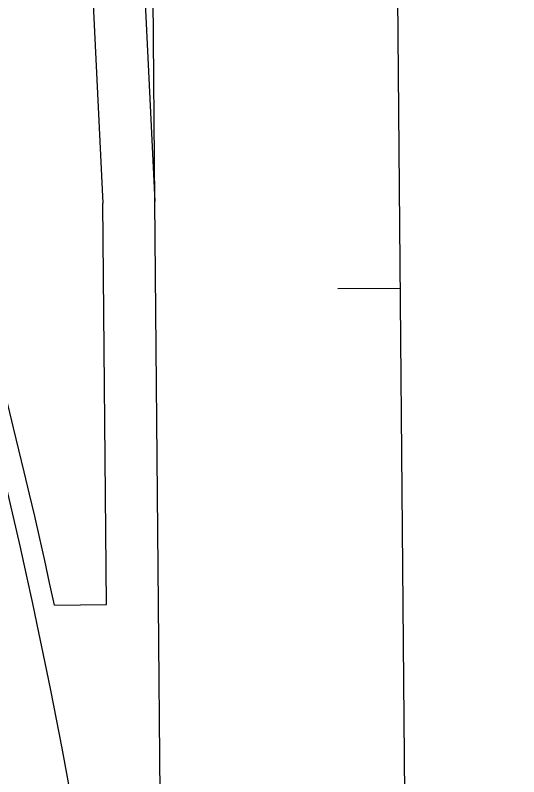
# Model space of a CAD drawing. Extents: x 2145147 to 2158018, y 137519 to 148068.
# Drawn here: x 2150759.2 to 2150856, y 141925.3 to 142071.7 of the extents above; entities that cross this region are included whole.
import ezdxf

# ---------------------------------------------------------------- set-up
doc = ezdxf.new("R2010")
doc.units = 0
doc.layers.add('EX_Align', color=7, linetype='Continuous')
doc.layers.add('PR_Phasing_Pavement_6', color=7, linetype='Continuous')

msp = doc.modelspace()

# ---------------------------------------------------------------- linework, layer by layer
at = {"layer": 'EX_Align'}
msp.add_line((2150872.62, 137519.42), (2150824.67, 142998.65), dxfattribs=at)
msp.add_lwpolyline([(2150821.24, 142019.14), (2150833.24, 142019.25)], dxfattribs=at)
at = {"layer": 'PR_Phasing_Pavement_6'}
for p, q in [((2150786.09, 142035.86), (2150781.51, 142559.43)), ((2150761.47, 142335.46), (2150776.1, 142035.57)), ((2150786.77, 141958.48), (2150786.09, 142035.86)), ((2150776.77, 141958.4), (2150776.1, 142035.57)), ((2150766.77, 141958.31), (2150776.77, 141958.4)), ((2150787.5, 141874.96), (2150786.77, 141958.48))]:
    msp.add_line(p, q, dxfattribs=at)
msp.add_lwpolyline([(2150771.47, 142335.74), (2150786.09, 142035.86)], dxfattribs=at)
for radius, start, end in [(1145.92, 0.50149, 56.56435), (1173.92, 12.10709, 25.75878), (1169.92, 7.99819, 25.75878)]:
    msp.add_arc((2149618.97, 141712.09), radius, start, end, dxfattribs=at)

doc.saveas('drawing.dxf')
